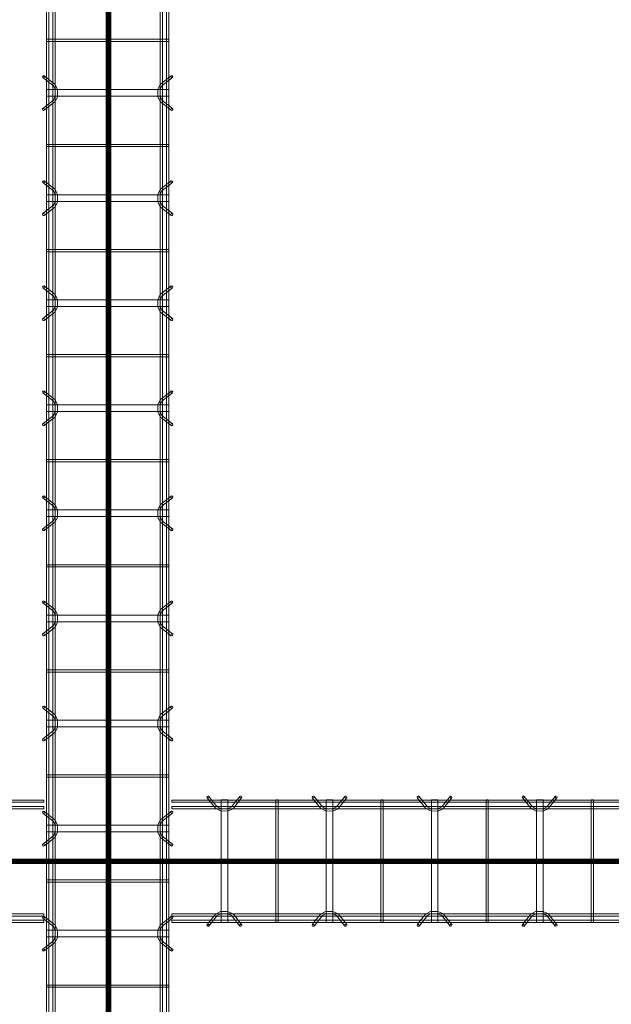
# Model space of a CAD drawing. Header units: inches. Extents: x -4136 to 1945, y -6639 to 12387.
# Tile 492 of 656: x -2068 to -2001, y 10955 to 11068. Entities that reach past the tile are written whole.
import ezdxf

# ---------------------------------------------------------------- set-up
doc = ezdxf.new("R2010")
doc.units = ezdxf.units.IN
doc.header["$MEASUREMENT"] = 0
doc.layers.add('A-GENM', color=7, linetype='Continuous', lineweight=9)
doc.layers.add('S-BEAM', color=7, linetype='Continuous', lineweight=9)

# ---------------------------------------------------------------- blocks, each defined once
blk = doc.blocks.new('Dowel bar assembly - Dowel bar assembly-669756-SLAB ON GROUND JOINTS')
at = {"layer": 'S-BEAM', "color": 253, "true_color": 0xaaaaaa}
for p, q in [((1061.18, 1.19), (1060.23, 2.39)), ((1063.76, 2.39), (1062.81, 1.19)), ((1073.18, 1.19), (1072.23, 2.39)), ((1075.76, 2.39), (1074.81, 1.19)), ((1085.18, 1.19), (1084.23, 2.39)), ((1087.76, 2.39), (1086.81, 1.19)), ((1097.18, 1.19), (1096.23, 2.39)), ((1099.76, 2.39), (1098.81, 1.19)), ((1109.18, 1.19), (1108.23, 2.39)), ((1111.76, 2.39), (1110.81, 1.19)), ((1121.18, 1.19), (1120.23, 2.39)), ((1123.76, 2.39), (1122.81, 1.19)), ((1133.18, 1.19), (1132.23, 2.39)), ((1135.76, 2.39), (1134.81, 1.19)), ((1145.18, 1.19), (1144.23, 2.39)), ((1147.76, 2.39), (1146.81, 1.19)), ((1157.18, 1.19), (1156.23, 2.39)), ((1159.76, 2.39), (1158.81, 1.19)), ((2175, 1.98), (0, 1.98)), ((0, 1.72), (2175, 1.72)), ((2175, 1.25), (0, 1.25)), ((1055.87, 1.99), (1055.87, -12.01)), ((1056.13, 1.99), (1055.87, 1.99)), ((1055.87, 1.99), (1056.13, 1.99)), ((1056.13, -12.01), (1056.13, 1.99)), ((1060.02, 2.23), (1060.97, 1.03)), ((1061.62, 1.99), (1061.62, -12.01)), ((1062.38, 1.99), (1061.62, 1.99)), ((1061.62, 1.99), (1062.38, 1.99)), ((1062.38, -12.01), (1062.38, 1.99)), ((1063.01, 1.03), (1063.96, 2.23)), ((1067.87, 1.99), (1067.87, -12.01)), ((1068.13, 1.99), (1067.87, 1.99)), ((1067.87, 1.99), (1068.13, 1.99)), ((1068.13, -12.01), (1068.13, 1.99)), ((1072.02, 2.23), (1072.97, 1.03)), ((1073.62, 1.99), (1073.62, -12.01)), ((1074.38, 1.99), (1073.62, 1.99)), ((1073.62, 1.99), (1074.38, 1.99)), ((1074.38, -12.01), (1074.38, 1.99)), ((1075.01, 1.03), (1075.96, 2.23)), ((1079.87, 1.99), (1079.87, -12.01)), ((1080.13, 1.99), (1079.87, 1.99)), ((1079.87, 1.99), (1080.13, 1.99)), ((1080.13, -12.01), (1080.13, 1.99)), ((1084.02, 2.23), (1084.97, 1.03)), ((1085.62, 1.99), (1085.62, -12.01)), ((1086.38, 1.99), (1085.62, 1.99)), ((1085.62, 1.99), (1086.38, 1.99)), ((1086.38, -12.01), (1086.38, 1.99)), ((1087.01, 1.03), (1087.96, 2.23)), ((1091.87, 1.99), (1091.87, -12.01)), ((1092.13, 1.99), (1091.87, 1.99)), ((1091.87, 1.99), (1092.13, 1.99)), ((1092.13, -12.01), (1092.13, 1.99)), ((1096.02, 2.23), (1096.97, 1.03)), ((1097.62, 1.99), (1097.62, -12.01)), ((1098.38, 1.99), (1097.62, 1.99)), ((1097.62, 1.99), (1098.38, 1.99)), ((1098.38, -12.01), (1098.38, 1.99)), ((1099.01, 1.03), (1099.96, 2.23)), ((1103.87, 1.99), (1103.87, -12.01)), ((1104.13, 1.99), (1103.87, 1.99)), ((1103.87, 1.99), (1104.13, 1.99)), ((1104.13, -12.01), (1104.13, 1.99)), ((1108.02, 2.23), (1108.97, 1.03)), ((1109.62, 1.99), (1109.62, -12.01)), ((1110.38, 1.99), (1109.62, 1.99)), ((1109.62, 1.99), (1110.38, 1.99)), ((1110.38, -12.01), (1110.38, 1.99)), ((1111.01, 1.03), (1111.96, 2.23)), ((1115.87, 1.99), (1115.87, -12.01)), ((1116.13, 1.99), (1115.87, 1.99)), ((1115.87, 1.99), (1116.13, 1.99)), ((1116.13, -12.01), (1116.13, 1.99)), ((1120.02, 2.23), (1120.97, 1.03)), ((1121.62, 1.99), (1121.62, -12.01)), ((1122.38, 1.99), (1121.62, 1.99)), ((1121.62, 1.99), (1122.38, 1.99)), ((1122.38, -12.01), (1122.38, 1.99)), ((1123.01, 1.03), (1123.96, 2.23)), ((1127.87, 1.99), (1127.87, -12.01)), ((1128.13, 1.99), (1127.87, 1.99)), ((1127.87, 1.99), (1128.13, 1.99)), ((1128.13, -12.01), (1128.13, 1.99)), ((1132.02, 2.23), (1132.97, 1.03)), ((1133.62, 1.99), (1133.62, -12.01)), ((1134.38, 1.99), (1133.62, 1.99)), ((1133.62, 1.99), (1134.38, 1.99)), ((1134.38, -12.01), (1134.38, 1.99)), ((1135.01, 1.03), (1135.96, 2.23)), ((1139.87, 1.99), (1139.87, -12.01)), ((1140.13, 1.99), (1139.87, 1.99)), ((1139.87, 1.99), (1140.13, 1.99)), ((1140.13, -12.01), (1140.13, 1.99)), ((1144.02, 2.23), (1144.97, 1.03)), ((1145.62, 1.99), (1145.62, -12.01)), ((1146.38, 1.99), (1145.62, 1.99)), ((1145.62, 1.99), (1146.38, 1.99)), ((1146.38, -12.01), (1146.38, 1.99)), ((1147.01, 1.03), (1147.96, 2.23)), ((1151.87, 1.99), (1151.87, -12.01)), ((1152.13, 1.99), (1151.87, 1.99)), ((1151.87, 1.99), (1152.13, 1.99)), ((1152.13, -12.01), (1152.13, 1.99)), ((1156.02, 2.23), (1156.97, 1.03)), ((1157.62, 1.99), (1157.62, -12.01)), ((1158.38, 1.99), (1157.62, 1.99)), ((1157.62, 1.99), (1158.38, 1.99)), ((1158.38, -12.01), (1158.38, 1.99)), ((1159.01, 1.03), (1159.96, 2.23)), ((1163.87, 1.99), (1163.87, -12.01)), ((1164.13, 1.99), (1163.87, 1.99)), ((1163.87, 1.99), (1164.13, 1.99)), ((1164.13, -12.01), (1164.13, 1.99)), ((0, 0.99), (2175, 0.99)), ((2175, -11.01), (0, -11.01)), ((1060.97, -11.05), (1060.02, -12.25)), ((1060.23, -12.41), (1061.18, -11.21)), ((1062.81, -11.21), (1063.76, -12.41)), ((1063.96, -12.25), (1063.01, -11.05)), ((1072.97, -11.05), (1072.02, -12.25)), ((1072.23, -12.41), (1073.18, -11.21)), ((1074.81, -11.21), (1075.76, -12.41)), ((1075.96, -12.25), (1075.01, -11.05)), ((1084.97, -11.05), (1084.02, -12.25)), ((1084.23, -12.41), (1085.18, -11.21)), ((1086.81, -11.21), (1087.76, -12.41)), ((1087.96, -12.25), (1087.01, -11.05)), ((1096.97, -11.05), (1096.02, -12.25)), ((1096.23, -12.41), (1097.18, -11.21)), ((1098.81, -11.21), (1099.76, -12.41)), ((1099.96, -12.25), (1099.01, -11.05)), ((1108.97, -11.05), (1108.02, -12.25)), ((1108.23, -12.41), (1109.18, -11.21)), ((1110.81, -11.21), (1111.76, -12.41)), ((1111.96, -12.25), (1111.01, -11.05)), ((1120.97, -11.05), (1120.02, -12.25)), ((1120.23, -12.41), (1121.18, -11.21)), ((1122.81, -11.21), (1123.76, -12.41)), ((1123.96, -12.25), (1123.01, -11.05)), ((1132.97, -11.05), (1132.02, -12.25)), ((1132.23, -12.41), (1133.18, -11.21)), ((1134.81, -11.21), (1135.76, -12.41)), ((1135.96, -12.25), (1135.01, -11.05)), ((1144.97, -11.05), (1144.02, -12.25)), ((1144.23, -12.41), (1145.18, -11.21)), ((1146.81, -11.21), (1147.76, -12.41)), ((1147.96, -12.25), (1147.01, -11.05)), ((1156.97, -11.05), (1156.02, -12.25)), ((1156.23, -12.41), (1157.18, -11.21)), ((1158.81, -11.21), (1159.76, -12.41)), ((1159.96, -12.25), (1159.01, -11.05)), ((0, -11.27), (2175, -11.27)), ((2175, -11.74), (0, -11.74)), ((0, -12), (2175, -12)), ((1056.13, -12.01), (1055.87, -12.01)), ((1055.87, -12.01), (1056.13, -12.01)), ((1062.38, -12.01), (1061.62, -12.01)), ((1061.62, -12.01), (1062.38, -12.01)), ((1068.13, -12.01), (1067.87, -12.01)), ((1067.87, -12.01), (1068.13, -12.01)), ((1074.38, -12.01), (1073.62, -12.01)), ((1073.62, -12.01), (1074.38, -12.01)), ((1080.13, -12.01), (1079.87, -12.01)), ((1079.87, -12.01), (1080.13, -12.01)), ((1086.38, -12.01), (1085.62, -12.01)), ((1085.62, -12.01), (1086.38, -12.01)), ((1092.13, -12.01), (1091.87, -12.01)), ((1091.87, -12.01), (1092.13, -12.01)), ((1098.38, -12.01), (1097.62, -12.01)), ((1097.62, -12.01), (1098.38, -12.01)), ((1104.13, -12.01), (1103.87, -12.01)), ((1103.87, -12.01), (1104.13, -12.01)), ((1110.38, -12.01), (1109.62, -12.01)), ((1109.62, -12.01), (1110.38, -12.01)), ((1116.13, -12.01), (1115.87, -12.01)), ((1115.87, -12.01), (1116.13, -12.01)), ((1122.38, -12.01), (1121.62, -12.01)), ((1121.62, -12.01), (1122.38, -12.01)), ((1128.13, -12.01), (1127.87, -12.01)), ((1127.87, -12.01), (1128.13, -12.01)), ((1134.38, -12.01), (1133.62, -12.01)), ((1133.62, -12.01), (1134.38, -12.01)), ((1140.13, -12.01), (1139.87, -12.01)), ((1139.87, -12.01), (1140.13, -12.01)), ((1146.38, -12.01), (1145.62, -12.01)), ((1145.62, -12.01), (1146.38, -12.01)), ((1152.13, -12.01), (1151.87, -12.01)), ((1151.87, -12.01), (1152.13, -12.01)), ((1158.38, -12.01), (1157.62, -12.01)), ((1157.62, -12.01), (1158.38, -12.01)), ((1164.13, -12.01), (1163.87, -12.01)), ((1163.87, -12.01), (1164.13, -12.01))]:
    blk.add_line(p, q, dxfattribs=at)
at = {"layer": 'S-BEAM', "color": 253, "true_color": 0xaaaaaa, "flags": 128}
for points in [[(1061.18, 1.19), (1061.62, 0.97), (1062.38, 0.98), (1062.81, 1.19)], [(1073.18, 1.19), (1073.62, 0.97), (1074.38, 0.98), (1074.81, 1.19)], [(1085.18, 1.19), (1085.62, 0.97), (1086.38, 0.98), (1086.81, 1.19)], [(1097.18, 1.19), (1097.62, 0.97), (1098.38, 0.98), (1098.81, 1.19)], [(1109.18, 1.19), (1109.62, 0.97), (1110.38, 0.98), (1110.81, 1.19)], [(1121.18, 1.19), (1121.62, 0.97), (1122.38, 0.98), (1122.81, 1.19)], [(1133.18, 1.19), (1133.62, 0.97), (1134.38, 0.98), (1134.81, 1.19)], [(1145.18, 1.19), (1145.62, 0.97), (1146.38, 0.98), (1146.81, 1.19)], [(1157.18, 1.19), (1157.62, 0.97), (1158.38, 0.98), (1158.81, 1.19)], [(1060.97, 1.03), (1061.53, 0.73), (1062.39, 0.72), (1062.97, 0.99), (1063.01, 1.03)], [(1072.97, 1.03), (1073.53, 0.73), (1074.39, 0.72), (1074.97, 0.99), (1075.01, 1.03)], [(1084.97, 1.03), (1085.53, 0.73), (1086.39, 0.72), (1086.97, 0.99), (1087.01, 1.03)], [(1096.97, 1.03), (1097.53, 0.73), (1098.39, 0.72), (1098.97, 0.99), (1099.01, 1.03)], [(1108.97, 1.03), (1109.53, 0.73), (1110.39, 0.72), (1110.97, 0.99), (1111.01, 1.03)], [(1120.97, 1.03), (1121.53, 0.73), (1122.39, 0.72), (1122.97, 0.99), (1123.01, 1.03)], [(1132.97, 1.03), (1133.53, 0.73), (1134.39, 0.72), (1134.97, 0.99), (1135.01, 1.03)], [(1144.97, 1.03), (1145.53, 0.73), (1146.39, 0.72), (1146.97, 0.99), (1147.01, 1.03)], [(1156.97, 1.03), (1157.53, 0.73), (1158.39, 0.72), (1158.97, 0.99), (1159.01, 1.03)], [(1060.97, -11.05), (1061.53, -10.75), (1062.39, -10.74), (1062.97, -11.01), (1063.01, -11.05)], [(1061.18, -11.21), (1061.62, -10.99), (1062.38, -11), (1062.81, -11.21)], [(1072.97, -11.05), (1073.53, -10.75), (1074.39, -10.74), (1074.97, -11.01), (1075.01, -11.05)], [(1073.18, -11.21), (1073.62, -10.99), (1074.38, -11), (1074.81, -11.21)], [(1084.97, -11.05), (1085.53, -10.75), (1086.39, -10.74), (1086.97, -11.01), (1087.01, -11.05)], [(1085.18, -11.21), (1085.62, -10.99), (1086.38, -11), (1086.81, -11.21)], [(1096.97, -11.05), (1097.53, -10.75), (1098.39, -10.74), (1098.97, -11.01), (1099.01, -11.05)], [(1097.18, -11.21), (1097.62, -10.99), (1098.38, -11), (1098.81, -11.21)], [(1108.97, -11.05), (1109.53, -10.75), (1110.39, -10.74), (1110.97, -11.01), (1111.01, -11.05)], [(1109.18, -11.21), (1109.62, -10.99), (1110.38, -11), (1110.81, -11.21)], [(1120.97, -11.05), (1121.53, -10.75), (1122.39, -10.74), (1122.97, -11.01), (1123.01, -11.05)], [(1121.18, -11.21), (1121.62, -10.99), (1122.38, -11), (1122.81, -11.21)], [(1132.97, -11.05), (1133.53, -10.75), (1134.39, -10.74), (1134.97, -11.01), (1135.01, -11.05)], [(1133.18, -11.21), (1133.62, -10.99), (1134.38, -11), (1134.81, -11.21)], [(1144.97, -11.05), (1145.53, -10.75), (1146.39, -10.74), (1146.97, -11.01), (1147.01, -11.05)], [(1145.18, -11.21), (1145.62, -10.99), (1146.38, -11), (1146.81, -11.21)], [(1156.97, -11.05), (1157.53, -10.75), (1158.39, -10.74), (1158.97, -11.01), (1159.01, -11.05)], [(1157.18, -11.21), (1157.62, -10.99), (1158.38, -11), (1158.81, -11.21)]]:
    blk.add_lwpolyline(points, dxfattribs=at)
at = {"layer": 'S-BEAM', "color": 253, "true_color": 0xaaaaaa}
for centre, major_axis, start_param, end_param in [((1060.12, 2.31), (0.101, 0.08), 5.709265, 8.850858), ((1060.12, 2.31), (0.101, 0.08), 2.567673, 5.709265), ((1063.86, 2.31), (-0.101, 0.08), 3.715513, 6.857105), ((1063.86, 2.31), (-0.101, 0.08), 0.57392, 3.715513), ((1072.12, 2.31), (0.101, 0.08), 5.709265, 8.850858), ((1072.12, 2.31), (0.101, 0.08), 2.567673, 5.709265), ((1075.86, 2.31), (-0.101, 0.08), 3.715513, 6.857105), ((1075.86, 2.31), (-0.101, 0.08), 0.57392, 3.715513), ((1084.12, 2.31), (0.101, 0.08), 5.709265, 8.850858), ((1084.12, 2.31), (0.101, 0.08), 2.567673, 5.709265), ((1087.86, 2.31), (-0.101, 0.08), 3.715513, 6.857105), ((1087.86, 2.31), (-0.101, 0.08), 0.57392, 3.715513), ((1096.12, 2.31), (0.101, 0.08), 5.709265, 8.850858), ((1096.12, 2.31), (0.101, 0.08), 2.567673, 5.709265), ((1099.86, 2.31), (-0.101, 0.08), 3.715513, 6.857105), ((1099.86, 2.31), (-0.101, 0.08), 0.57392, 3.715513), ((1108.12, 2.31), (0.101, 0.08), 5.709265, 8.850858), ((1108.12, 2.31), (0.101, 0.08), 2.567673, 5.709265), ((1111.86, 2.31), (-0.101, 0.08), 3.715513, 6.857105), ((1111.86, 2.31), (-0.101, 0.08), 0.57392, 3.715513), ((1120.12, 2.31), (0.101, 0.08), 5.709265, 8.850858), ((1120.12, 2.31), (0.101, 0.08), 2.567673, 5.709265), ((1123.86, 2.31), (-0.101, 0.08), 3.715513, 6.857105), ((1123.86, 2.31), (-0.101, 0.08), 0.57392, 3.715513), ((1132.12, 2.31), (0.101, 0.08), 5.709265, 8.850858), ((1132.12, 2.31), (0.101, 0.08), 2.567673, 5.709265), ((1135.86, 2.31), (-0.101, 0.08), 3.715513, 6.857105), ((1135.86, 2.31), (-0.101, 0.08), 0.57392, 3.715513), ((1144.12, 2.31), (0.101, 0.08), 5.709265, 8.850858), ((1144.12, 2.31), (0.101, 0.08), 2.567673, 5.709265), ((1147.86, 2.31), (-0.101, 0.08), 3.715513, 6.857105), ((1147.86, 2.31), (-0.101, 0.08), 0.57392, 3.715513), ((1156.12, 2.31), (0.101, 0.08), 5.709265, 8.850858), ((1156.12, 2.31), (0.101, 0.08), 2.567673, 5.709265), ((1159.86, 2.31), (-0.101, 0.08), 3.715513, 6.857105), ((1159.86, 2.31), (-0.101, 0.08), 0.57392, 3.715513), ((1060.12, -12.33), (-0.101, 0.08), 3.715513, 6.857105), ((1060.12, -12.33), (-0.101, 0.08), 0.57392, 3.715513), ((1063.86, -12.33), (0.101, 0.08), 5.709265, 8.850858), ((1063.86, -12.33), (0.101, 0.08), 2.567673, 5.709265), ((1072.12, -12.33), (-0.101, 0.08), 3.715513, 6.857105), ((1072.12, -12.33), (-0.101, 0.08), 0.57392, 3.715513), ((1075.86, -12.33), (0.101, 0.08), 5.709265, 8.850858), ((1075.86, -12.33), (0.101, 0.08), 2.567673, 5.709265), ((1084.12, -12.33), (-0.101, 0.08), 3.715513, 6.857105), ((1084.12, -12.33), (-0.101, 0.08), 0.57392, 3.715513), ((1087.86, -12.33), (0.101, 0.08), 5.709265, 8.850858), ((1087.86, -12.33), (0.101, 0.08), 2.567673, 5.709265), ((1096.12, -12.33), (-0.101, 0.08), 3.715513, 6.857105), ((1096.12, -12.33), (-0.101, 0.08), 0.57392, 3.715513), ((1099.86, -12.33), (0.101, 0.08), 5.709265, 8.850858), ((1099.86, -12.33), (0.101, 0.08), 2.567673, 5.709265), ((1108.12, -12.33), (-0.101, 0.08), 3.715513, 6.857105), ((1108.12, -12.33), (-0.101, 0.08), 0.57392, 3.715513), ((1111.86, -12.33), (0.101, 0.08), 5.709265, 8.850858), ((1111.86, -12.33), (0.101, 0.08), 2.567673, 5.709265), ((1120.12, -12.33), (-0.101, 0.08), 3.715513, 6.857105), ((1120.12, -12.33), (-0.101, 0.08), 0.57392, 3.715513), ((1123.86, -12.33), (0.101, 0.08), 5.709265, 8.850858), ((1123.86, -12.33), (0.101, 0.08), 2.567673, 5.709265), ((1132.12, -12.33), (-0.101, 0.08), 3.715513, 6.857105), ((1132.12, -12.33), (-0.101, 0.08), 0.57392, 3.715513), ((1135.86, -12.33), (0.101, 0.08), 5.709265, 8.850858), ((1135.86, -12.33), (0.101, 0.08), 2.567673, 5.709265), ((1144.12, -12.33), (-0.101, 0.08), 3.715513, 6.857105), ((1144.12, -12.33), (-0.101, 0.08), 0.57392, 3.715513), ((1147.86, -12.33), (0.101, 0.08), 5.709265, 8.850858), ((1147.86, -12.33), (0.101, 0.08), 2.567673, 5.709265), ((1156.12, -12.33), (-0.101, 0.08), 3.715513, 6.857105), ((1156.12, -12.33), (-0.101, 0.08), 0.57392, 3.715513), ((1159.86, -12.33), (0.101, 0.08), 5.709265, 8.850858), ((1159.86, -12.33), (0.101, 0.08), 2.567673, 5.709265)]:
    blk.add_ellipse(centre, major_axis=major_axis, ratio=0.816528, start_param=start_param, end_param=end_param, dxfattribs=at)
blk = doc.blocks.new('Dowel bar assembly - Dowel bar assembly-674791-SLAB ON GROUND JOINTS')
at = {"layer": 'S-BEAM', "color": 253, "true_color": 0xaaaaaa}
for p, q in [((100.26, 1.98), (0, 1.98)), ((0, 1.72), (100.26, 1.72)), ((100.26, 1.25), (0, 1.25)), ((100.26, 1.98), (100.26, 1.72)), ((100.26, 1.72), (100.26, 1.98)), ((100.26, 0.99), (100.26, 1.25)), ((100.26, 1.25), (100.26, 0.99)), ((0, 0.99), (100.26, 0.99)), ((100.26, -11.01), (0, -11.01)), ((100.26, -11.27), (100.26, -11.01)), ((100.26, -11.01), (100.26, -11.27)), ((0, -11.27), (100.26, -11.27)), ((100.26, -11.74), (0, -11.74)), ((0, -12), (100.26, -12)), ((100.26, -12), (100.26, -11.74)), ((100.26, -11.74), (100.26, -12))]:
    blk.add_line(p, q, dxfattribs=at)
blk = doc.blocks.new('Dowel bar assembly - Dowel bar assembly-675810-SLAB ON GROUND JOINTS')
at = {"layer": 'S-BEAM', "color": 253, "true_color": 0xaaaaaa}
for p, q in [((5.18, 1.19), (4.23, 2.39)), ((7.76, 2.39), (6.81, 1.19)), ((17.18, 1.19), (16.23, 2.39)), ((19.76, 2.39), (18.81, 1.19)), ((29.18, 1.19), (28.23, 2.39)), ((31.76, 2.39), (30.81, 1.19)), ((41.18, 1.19), (40.23, 2.39)), ((43.76, 2.39), (42.81, 1.19)), ((107.5, 1.98), (0, 1.98)), ((0, 1.98), (0, 1.72)), ((0, 1.72), (0, 1.98)), ((0, 1.72), (107.5, 1.72)), ((107.5, 1.25), (0, 1.25)), ((0, 0.99), (0, 1.25)), ((0, 1.25), (0, 0.99)), ((4.02, 2.23), (4.97, 1.03)), ((5.63, 1.99), (5.63, -12.01)), ((6.38, 1.99), (5.63, 1.99)), ((5.63, 1.99), (6.38, 1.99)), ((6.38, -12.01), (6.38, 1.99)), ((7.01, 1.03), (7.96, 2.23)), ((11.87, 1.99), (11.87, -12.01)), ((12.13, 1.99), (11.87, 1.99)), ((11.87, 1.99), (12.13, 1.99)), ((12.13, -12.01), (12.13, 1.99)), ((16.02, 2.23), (16.97, 1.03)), ((17.63, 1.99), (17.63, -12.01)), ((18.38, 1.99), (17.63, 1.99)), ((17.63, 1.99), (18.38, 1.99)), ((18.38, -12.01), (18.38, 1.99)), ((19.01, 1.03), (19.96, 2.23)), ((23.87, 1.99), (23.87, -12.01)), ((24.13, 1.99), (23.87, 1.99)), ((23.87, 1.99), (24.13, 1.99)), ((24.13, -12.01), (24.13, 1.99)), ((28.02, 2.23), (28.97, 1.03)), ((29.63, 1.99), (29.63, -12.01)), ((30.38, 1.99), (29.63, 1.99)), ((29.63, 1.99), (30.38, 1.99)), ((30.38, -12.01), (30.38, 1.99)), ((31.01, 1.03), (31.96, 2.23)), ((35.87, 1.99), (35.87, -12.01)), ((36.13, 1.99), (35.87, 1.99)), ((35.87, 1.99), (36.13, 1.99)), ((36.13, -12.01), (36.13, 1.99)), ((40.02, 2.23), (40.97, 1.03)), ((41.63, 1.99), (41.63, -12.01)), ((42.38, 1.99), (41.63, 1.99)), ((41.63, 1.99), (42.38, 1.99)), ((42.38, -12.01), (42.38, 1.99)), ((43.01, 1.03), (43.96, 2.23)), ((47.87, 1.99), (47.87, -12.01)), ((48.13, 1.99), (47.87, 1.99)), ((47.87, 1.99), (48.13, 1.99)), ((48.13, -12.01), (48.13, 1.99)), ((0, 0.99), (107.5, 0.99)), ((107.5, -11.01), (0, -11.01)), ((0, -11.27), (0, -11.01)), ((0, -11.01), (0, -11.27)), ((4.97, -11.05), (4.02, -12.25)), ((4.23, -12.41), (5.18, -11.21)), ((6.81, -11.21), (7.76, -12.41)), ((7.96, -12.25), (7.01, -11.05)), ((16.97, -11.05), (16.02, -12.25)), ((16.23, -12.41), (17.18, -11.21)), ((18.81, -11.21), (19.76, -12.41)), ((19.96, -12.25), (19.01, -11.05)), ((28.97, -11.05), (28.02, -12.25)), ((28.23, -12.41), (29.18, -11.21)), ((30.81, -11.21), (31.76, -12.41)), ((31.96, -12.25), (31.01, -11.05)), ((40.97, -11.05), (40.02, -12.25)), ((40.23, -12.41), (41.18, -11.21)), ((42.81, -11.21), (43.76, -12.41)), ((43.96, -12.25), (43.01, -11.05)), ((0, -11.27), (107.5, -11.27)), ((107.5, -11.74), (0, -11.74)), ((0, -12), (0, -11.74)), ((0, -11.74), (0, -12)), ((0, -12), (107.5, -12)), ((6.38, -12.01), (5.63, -12.01)), ((5.63, -12.01), (6.38, -12.01)), ((12.13, -12.01), (11.87, -12.01)), ((11.87, -12.01), (12.13, -12.01)), ((18.38, -12.01), (17.63, -12.01)), ((17.63, -12.01), (18.38, -12.01)), ((24.13, -12.01), (23.87, -12.01)), ((23.87, -12.01), (24.13, -12.01)), ((30.38, -12.01), (29.63, -12.01)), ((29.63, -12.01), (30.38, -12.01)), ((36.13, -12.01), (35.87, -12.01)), ((35.87, -12.01), (36.13, -12.01)), ((42.38, -12.01), (41.63, -12.01)), ((41.63, -12.01), (42.38, -12.01)), ((48.13, -12.01), (47.87, -12.01)), ((47.87, -12.01), (48.13, -12.01))]:
    blk.add_line(p, q, dxfattribs=at)
at = {"layer": 'S-BEAM', "color": 253, "true_color": 0xaaaaaa, "flags": 128}
for points in [[(5.18, 1.19), (5.62, 0.97), (6.38, 0.98), (6.81, 1.19)], [(17.18, 1.19), (17.62, 0.97), (18.38, 0.98), (18.81, 1.19)], [(29.18, 1.19), (29.62, 0.97), (30.38, 0.98), (30.81, 1.19)], [(41.18, 1.19), (41.62, 0.97), (42.38, 0.98), (42.81, 1.19)], [(4.97, 1.03), (5.53, 0.73), (6.39, 0.72), (6.97, 0.99), (7.01, 1.03)], [(16.97, 1.03), (17.53, 0.73), (18.39, 0.72), (18.97, 0.99), (19.01, 1.03)], [(28.97, 1.03), (29.53, 0.73), (30.39, 0.72), (30.97, 0.99), (31.01, 1.03)], [(40.97, 1.03), (41.53, 0.73), (42.39, 0.72), (42.97, 0.99), (43.01, 1.03)], [(4.97, -11.05), (5.53, -10.75), (6.39, -10.74), (6.97, -11.01), (7.01, -11.05)], [(5.18, -11.21), (5.62, -10.99), (6.38, -11), (6.81, -11.21)], [(16.97, -11.05), (17.53, -10.75), (18.39, -10.74), (18.97, -11.01), (19.01, -11.05)], [(17.18, -11.21), (17.62, -10.99), (18.38, -11), (18.81, -11.21)], [(28.97, -11.05), (29.53, -10.75), (30.39, -10.74), (30.97, -11.01), (31.01, -11.05)], [(29.18, -11.21), (29.62, -10.99), (30.38, -11), (30.81, -11.21)], [(40.97, -11.05), (41.53, -10.75), (42.39, -10.74), (42.97, -11.01), (43.01, -11.05)], [(41.18, -11.21), (41.62, -10.99), (42.38, -11), (42.81, -11.21)]]:
    blk.add_lwpolyline(points, dxfattribs=at)
at = {"layer": 'S-BEAM', "color": 253, "true_color": 0xaaaaaa}
for centre, major_axis, start_param, end_param in [((4.12, 2.31), (0.101, 0.08), 5.709265, 8.850858), ((4.12, 2.31), (0.101, 0.08), 2.567673, 5.709265), ((7.86, 2.31), (-0.101, 0.08), 3.715513, 6.857105), ((7.86, 2.31), (-0.101, 0.08), 0.57392, 3.715513), ((16.12, 2.31), (0.101, 0.08), 5.709265, 8.850858), ((16.12, 2.31), (0.101, 0.08), 2.567673, 5.709265), ((19.86, 2.31), (-0.101, 0.08), 3.715513, 6.857105), ((19.86, 2.31), (-0.101, 0.08), 0.57392, 3.715513), ((28.12, 2.31), (0.101, 0.08), 5.709265, 8.850858), ((28.12, 2.31), (0.101, 0.08), 2.567673, 5.709265), ((31.86, 2.31), (-0.101, 0.08), 3.715513, 6.857105), ((31.86, 2.31), (-0.101, 0.08), 0.57392, 3.715513), ((40.12, 2.31), (0.101, 0.08), 5.709265, 8.850858), ((40.12, 2.31), (0.101, 0.08), 2.567673, 5.709265), ((43.86, 2.31), (-0.101, 0.08), 3.715513, 6.857105), ((43.86, 2.31), (-0.101, 0.08), 0.57392, 3.715513), ((4.12, -12.33), (-0.101, 0.08), 3.715513, 6.857105), ((4.12, -12.33), (-0.101, 0.08), 0.57392, 3.715513), ((7.86, -12.33), (0.101, 0.08), 5.709265, 8.850858), ((7.86, -12.33), (0.101, 0.08), 2.567673, 5.709265), ((16.12, -12.33), (-0.101, 0.08), 3.715513, 6.857105), ((16.12, -12.33), (-0.101, 0.08), 0.57392, 3.715513), ((19.86, -12.33), (0.101, 0.08), 5.709265, 8.850858), ((19.86, -12.33), (0.101, 0.08), 2.567673, 5.709265), ((28.12, -12.33), (-0.101, 0.08), 3.715513, 6.857105), ((28.12, -12.33), (-0.101, 0.08), 0.57392, 3.715513), ((31.86, -12.33), (0.101, 0.08), 5.709265, 8.850858), ((31.86, -12.33), (0.101, 0.08), 2.567673, 5.709265), ((40.12, -12.33), (-0.101, 0.08), 3.715513, 6.857105), ((40.12, -12.33), (-0.101, 0.08), 0.57392, 3.715513), ((43.86, -12.33), (0.101, 0.08), 5.709265, 8.850858), ((43.86, -12.33), (0.101, 0.08), 2.567673, 5.709265)]:
    blk.add_ellipse(centre, major_axis=major_axis, ratio=0.816528, start_param=start_param, end_param=end_param, dxfattribs=at)

msp = doc.modelspace()

# ---------------------------------------------------------------- hatches: boundary and pattern name
at = {"layer": 'A-GENM', "true_color": 0x0000ff}
for points in [[(-2058.15717, 12077.1894), (-2058.15717, 12076.87444), (-2058.15717, 9901.50436), (-2058.15717, 9901.1894), (-2058.58036, 9901.1894), (-2058.58036, 9901.50436), (-2058.58036, 12076.87444), (-2058.58036, 12077.1894)], [(-2058.52059, 9901.1894), (-2058.52059, 9901.50436), (-2058.52059, 12076.87444), (-2058.52059, 12077.1894), (-2058.12689, 12077.1894), (-2058.12689, 12076.87444), (-2058.12689, 9901.50436), (-2058.12689, 9901.1894)], [(-2058.15869, 12077.1894), (-2058.15869, 12076.87444), (-2058.15869, 9901.50436), (-2058.15869, 9901.1894), (-2058.50273, 9901.1894), (-2058.50273, 9901.50436), (-2058.50273, 12076.87444), (-2058.50273, 12077.1894)], [(-2058.07181, 12077.1894), (-2058.07181, 12076.87444), (-2058.07181, 9901.50436), (-2058.07181, 9901.1894), (-2058.49348, 9901.1894), (-2058.49348, 9901.50436), (-2058.49348, 12076.87444), (-2058.49348, 12077.1894)], [(-2058.2803, 12077.1894), (-2058.2803, 12076.87444), (-2058.2803, 9901.50436), (-2058.2803, 9901.1894), (-2058.36718, 9901.1894), (-2058.36718, 9901.50436), (-2058.36718, 12076.87444), (-2058.36718, 12077.1894)], [(-2058.07029, 12077.1894), (-2058.07029, 12076.87444), (-2058.07029, 9901.50436), (-2058.07029, 9901.1894), (-2058.2803, 9901.1894), (-2058.2803, 9901.50436), (-2058.2803, 12076.87444), (-2058.2803, 12077.1894)], [(-3819.32374, 10972.02618), (-3819.00878, 10972.02618), (-1943.6387, 10972.02618), (-1943.32374, 10972.02618), (-1943.13624, 10972.02618), (-1943.13624, 10971.81617), (-1943.32374, 10971.81617), (-1943.6387, 10971.81617), (-3819.00878, 10971.81617), (-3819.32374, 10971.81617)], [(-3819.32374, 10972.02466), (-3819.00878, 10972.02466), (-1943.6387, 10972.02466), (-1943.32374, 10972.02466), (-1943.13624, 10972.02466), (-1943.13624, 10971.60298), (-1943.32374, 10971.60298), (-1943.6387, 10971.60298), (-3819.00878, 10971.60298), (-3819.32374, 10971.60298)], [(-1943.13624, 10971.57588), (-1943.32374, 10971.57588), (-1943.6387, 10971.57588), (-3819.00878, 10971.57588), (-3819.32374, 10971.57588), (-3819.32374, 10971.96958), (-3819.00878, 10971.96958), (-1943.6387, 10971.96958), (-1943.32374, 10971.96958), (-1943.13624, 10971.96958)], [(-3819.32374, 10971.9393), (-3819.00878, 10971.9393), (-1943.6387, 10971.9393), (-1943.32374, 10971.9393), (-1943.13624, 10971.9393), (-1943.13624, 10971.5161), (-1943.32374, 10971.5161), (-1943.6387, 10971.5161), (-3819.00878, 10971.5161), (-3819.32374, 10971.5161)], [(-3819.32374, 10971.93778), (-3819.00878, 10971.93778), (-1943.6387, 10971.93778), (-1943.32374, 10971.93778), (-1943.13624, 10971.93778), (-1943.13624, 10971.59374), (-1943.32374, 10971.59374), (-1943.6387, 10971.59374), (-3819.00878, 10971.59374), (-3819.32374, 10971.59374)], [(-3819.32374, 10971.81617), (-3819.00878, 10971.81617), (-1943.6387, 10971.81617), (-1943.32374, 10971.81617), (-1943.13624, 10971.81617), (-1943.13624, 10971.72929), (-1943.32374, 10971.72929), (-1943.6387, 10971.72929), (-3819.00878, 10971.72929), (-3819.32374, 10971.72929)]]:
    msp.add_hatch(color=5, dxfattribs=at).paths.add_polyline_path(points, flags=0)

# ---------------------------------------------------------------- linework, layer by layer
at = {"layer": 'A-GENM', "color": 5, "true_color": 0x0000ff}
for p, q in [((-2058.58036, 9901.50436), (-2058.58036, 12076.87444)), ((-2058.52059, 12076.87444), (-2058.52059, 9901.50436)), ((-2058.52059, 12076.87444), (-2058.52059, 9901.50436)), ((-2058.50273, 12076.87444), (-2058.50273, 9901.50436)), ((-2058.49348, 9901.50436), (-2058.49348, 12076.87444)), ((-2058.48122, 9901.50436), (-2058.48122, 12076.87444)), ((-2058.48122, 12076.87444), (-2058.48122, 9901.50436)), ((-2058.41585, 9901.50436), (-2058.41585, 12076.87444)), ((-2058.36718, 9901.50436), (-2058.36718, 12076.87444)), ((-2058.2803, 12076.87444), (-2058.2803, 9901.50436)), ((-2058.16626, 9901.50436), (-2058.16626, 12076.87444)), ((-2058.16626, 9901.50436), (-2058.16626, 12076.87444)), ((-2058.15869, 9901.50436), (-2058.15869, 12076.87444)), ((-2058.15717, 9901.50436), (-2058.15717, 12076.87444)), ((-2058.12689, 12076.87444), (-2058.12689, 9901.50436)), ((-2058.12689, 12076.87444), (-2058.12689, 9901.50436)), ((-2058.07181, 9901.50436), (-2058.07181, 12076.87444)), ((-2058.07029, 9901.50436), (-2058.07029, 12076.87444)), ((-1943.6387, 10972.02618), (-3819.00878, 10972.02618)), ((-1943.6387, 10972.02466), (-3819.00878, 10972.02466)), ((-3819.00878, 10971.96958), (-1943.6387, 10971.96958)), ((-3819.00878, 10971.96958), (-1943.6387, 10971.96958)), ((-1943.6387, 10971.9393), (-3819.00878, 10971.9393)), ((-1943.6387, 10971.93778), (-3819.00878, 10971.93778)), ((-1943.6387, 10971.93021), (-3819.00878, 10971.93021)), ((-1943.6387, 10971.93021), (-3819.00878, 10971.93021)), ((-3819.00878, 10971.81617), (-1943.6387, 10971.81617)), ((-1943.6387, 10971.72929), (-3819.00878, 10971.72929)), ((-1943.6387, 10971.68062), (-3819.00878, 10971.68062)), ((-1943.6387, 10971.61525), (-3819.00878, 10971.61525)), ((-3819.00878, 10971.61525), (-1943.6387, 10971.61525)), ((-1943.6387, 10971.60298), (-3819.00878, 10971.60298)), ((-3819.00878, 10971.59374), (-1943.6387, 10971.59374)), ((-3819.00878, 10971.57588), (-1943.6387, 10971.57588)), ((-3819.00878, 10971.57588), (-1943.6387, 10971.57588)), ((-1943.6387, 10971.5161), (-3819.00878, 10971.5161))]:
    msp.add_line(p, q, dxfattribs=at)

# ---------------------------------------------------------------- block references
at = {"layer": 'S-BEAM', "color": 253, "true_color": 0xaaaaaa, "rotation": 89.99999999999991}
msp.add_blockref('Dowel bar assembly - Dowel bar assembly-669756-SLAB ON GROUND JOINTS', (-2063.43092, 9901.50636), dxfattribs=at)
at = {"layer": 'S-BEAM', "color": 253, "true_color": 0xaaaaaa}
for name, p in [('Dowel bar assembly - Dowel bar assembly-674791-SLAB ON GROUND JOINTS', (-2165.98094, 10976.78292)), ('Dowel bar assembly - Dowel bar assembly-675810-SLAB ON GROUND JOINTS', (-2051.0767, 10976.78292))]:
    msp.add_blockref(name, p, dxfattribs=at)

doc.saveas('drawing.dxf')
